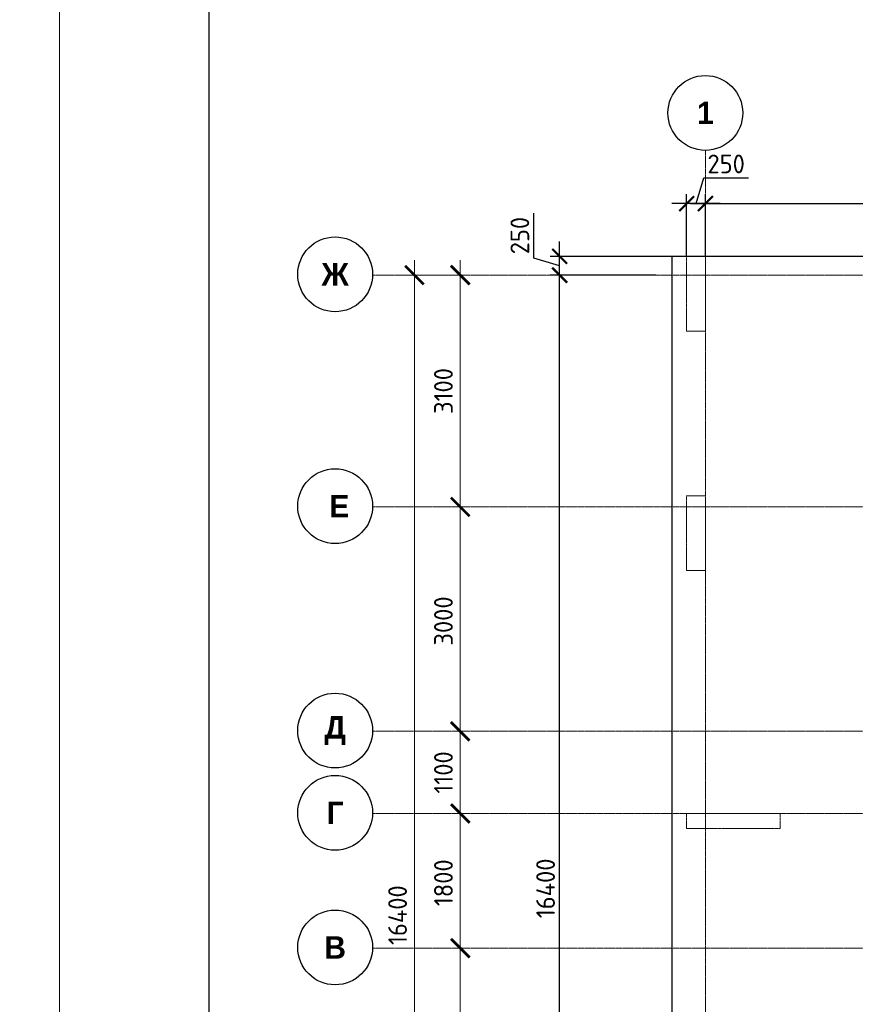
# Model space of a CAD drawing. Header units: millimetres. Extents: x -42044588 to 856694, y -806701 to 941911.
# Tile 915 of 1056: x -203730 to -192558, y -37700 to -24535. Entities that reach past the tile are written whole.
import ezdxf

# ---------------------------------------------------------------- set-up
doc = ezdxf.new("R2010")
doc.units = ezdxf.units.MM
for name, pattern in [('______5', [1100, 800, -100, 100, -100]), ('DASHED', [7, 5, -2, 0]), ('осевая', [50.8, 31.75, -6.35, 6.35, -6.35])]:
    doc.linetypes.add(name, pattern=pattern)
doc.layers.add('Колонна_ бетон', color=7, linetype='Continuous', lineweight=50, true_color=0xb4b496)
for name, color, linetype, lineweight in [('Оси', 40, '______5', 18), ('Перекрытие ж_бетон', 1, 'Continuous', 30), ('РАЗМЕРЫ', 1, 'Continuous', 9), ('ТОНКИЕ', 7, 'Continuous', 9)]:
    doc.layers.add(name, color=color, linetype=linetype, lineweight=lineweight)
doc.layers.add('ТОЛСТЫЕ_ОСНОВНЫЕ', color=6, linetype='Continuous')
doc.styles.add('Century Gothic', font='GOTHIC.TTF')
doc.styles.add('GOST-2.304_Type-B', font='GOST_Common.ttf')
doc.styles.add('ГОСТ', font='GOST_Common.ttf')
doc.dimstyles.new('СПДС', dxfattribs={"dimscale": 100, "dimtxt": 2.5, "dimasz": 2, "dimexe": 1.25, "dimexo": 0, "dimtad": 1, "dimdec": 0, "dimrnd": 5, "dimtxsty": 'GOST-2.304_Type-B', "dimblk": 'ARCHTICK', "dimcen": 2.5, "dimdle": 2, "dimclrd": 1, "dimclre": 1, "dimclrt": 1, "dimadec": 0, "dimazin": 2, "dimtfac": 0.75, "dimtdec": 0, "dimtmove": 1, "dimatfit": 3, "dimfxl": 0, "dimtolj": 1, "dimarcsym": 0})

# ---------------------------------------------------------------- blocks, each defined once
blk = doc.blocks.new('*U6686')
at = {"layer": 'ТОЛСТЫЕ_ОСНОВНЫЕ', "color": 6}
blk.add_lwpolyline([(20, 5), (886, 5), (886, 415), (20, 415)], close=True, dxfattribs=at)
at = {"layer": 'ТОНКИЕ'}
blk.add_lwpolyline([(0, 0), (891, 0), (891, 420), (0, 420)], close=True, dxfattribs=at)
blk = doc.blocks.new('_ArchTick')
at = {"color": 0, "linetype": 'ByBlock', "const_width": 0.15}
blk.add_lwpolyline([(-0.5, -0.5), (0.5, 0.5)], dxfattribs=at)
blk = doc.blocks.new('*D2181')
at = {"layer": 'DEFPOINTS', "color": 0, "transparency": 16777216}
for p in [(-147763, -26995), (-194563, -27700), (-147763, -44600)]:
    blk.add_point(p, dxfattribs=at)
at = {"layer": 'РАЗМЕРЫ', "color": 1, "lineweight": -2, "transparency": 16777216}
for p, q in [((-194563, -27700), (-194563, -26870)), ((-147763, -44600), (-147763, -26870)), ((-194763, -26995), (-147563, -26995))]:
    blk.add_line(p, q, dxfattribs=at)
at = {"layer": 'РАЗМЕРЫ', "color": 1, "lineweight": -2, "transparency": 16777216, "xscale": 200, "yscale": 200, "zscale": 200, "rotation": 180}
blk.add_blockref('_ArchTick', (-194563, -26995), dxfattribs=at)
at = {"layer": 'РАЗМЕРЫ', "color": 1, "lineweight": -2, "transparency": 16777216, "xscale": 200, "yscale": 200, "zscale": 200}
blk.add_blockref('_ArchTick', (-147763, -26995), dxfattribs=at)
at = {"layer": 'РАЗМЕРЫ', "color": 1, "lineweight": 0, "transparency": 16777216, "insert": (-171163, -26807), "char_height": 250, "attachment_point": 5, "style": 'GOST-2.304_Type-B'}
blk.add_mtext('\\A1;46800', dxfattribs=at)
blk = doc.blocks.new('*D2135')
at = {"layer": 'DEFPOINTS', "color": 0, "transparency": 16777216}
for p in [(-196511, -27950), (-195223, -27950), (-195433, -44350)]:
    blk.add_point(p, dxfattribs=at)
at = {"layer": 'РАЗМЕРЫ', "color": 1, "lineweight": -2, "transparency": 16777216}
for p, q in [((-196511, -44550), (-196511, -27750)), ((-195223, -27950), (-196636, -27950)), ((-195433, -44350), (-196636, -44350))]:
    blk.add_line(p, q, dxfattribs=at)
at = {"layer": 'РАЗМЕРЫ', "color": 1, "lineweight": -2, "transparency": 16777216, "xscale": 200, "yscale": 200, "zscale": 200}
for p, rotation in [((-196511, -27950), 90), ((-196511, -44350), 270)]:
    blk.add_blockref('_ArchTick', p, dxfattribs=dict(at, rotation=rotation))
at = {"layer": 'РАЗМЕРЫ', "color": 1, "lineweight": 0, "transparency": 16777216, "insert": (-196699, -36150), "char_height": 250, "attachment_point": 5, "rotation": 90, "style": 'GOST-2.304_Type-B'}
blk.add_mtext('\\A1;16400', dxfattribs=at)
blk = doc.blocks.new('*D2182')
at = {"layer": 'DEFPOINTS', "color": 0, "transparency": 16777216}
for p in [(-196511, -27700), (-194813, -27700), (-195223, -27950)]:
    blk.add_point(p, dxfattribs=at)
at = {"layer": 'РАЗМЕРЫ', "color": 1, "lineweight": -2, "transparency": 16777216}
for p, q in [((-196855, -27722), (-196855, -27122)), ((-196511, -28150), (-196511, -27500)), ((-196511, -27825), (-196855, -27722)), ((-194813, -27700), (-196636, -27700)), ((-195223, -27950), (-196636, -27950))]:
    blk.add_line(p, q, dxfattribs=at)
at = {"layer": 'РАЗМЕРЫ', "color": 1, "lineweight": -2, "transparency": 16777216, "xscale": 200, "yscale": 200, "zscale": 200}
for p, rotation in [((-196511, -27700), 90), ((-196511, -27950), 270)]:
    blk.add_blockref('_ArchTick', p, dxfattribs=dict(at, rotation=rotation))
at = {"layer": 'РАЗМЕРЫ', "color": 1, "lineweight": 0, "transparency": 16777216, "insert": (-197043, -27422), "char_height": 250, "attachment_point": 5, "rotation": 90, "style": 'GOST-2.304_Type-B'}
blk.add_mtext('\\A1;250', dxfattribs=at)
blk = doc.blocks.new('подложка стн 1-го этажа')
at = {"layer": 'Колонна_ бетон', "color": 252, "linetype": 'DASHED', "lineweight": 0, "ltscale": 0.5, "true_color": 0x939598, "transparency": 33554687}
for p, q in [((7794, 22162, -200), (7794, 23162, -200)), ((7794, 23162, -200), (7794, 23162, -200)), ((7794, 23162, -200), (8044, 23162, -560)), ((8044, 23162, -560), (8044, 23162, -560)), ((8044, 23162, -400), (8044, 22162, -400)), ((8044, 22162, -200), (7794, 22162, -200)), ((7794, 22162, -200), (7794, 22162, -200)), ((8044, 22162, -200), (8044, 22162, -200)), ((7794, 18712, -200), (7794, 18912, -200)), ((7794, 18912, -200), (7794, 18912, -200)), ((9044, 18912, -200), (7794, 18912, -200)), ((9044, 18912, -200), (9044, 18912, -200)), ((9044, 18712, -200), (9044, 18912, -200)), ((9044, 18712, -200), (7794, 18712, -200)), ((7794, 18712, -200), (7794, 18712, -200)), ((9044, 18712, -200), (9044, 18712, -200))]:
    blk.add_line(p, q, dxfattribs=at)
at = {"layer": 'Колонна_ бетон', "color": 252, "linetype": 'DASHED', "lineweight": 0, "ltscale": 0.5, "true_color": 0x939598, "transparency": 33554687, "elevation": -560}
blk.add_lwpolyline([(7794, 26362), (8044, 26362), (8044, 25362), (7794, 25362)], close=True, dxfattribs=at)
blk = doc.blocks.new('*D6688')
at = {"color": 1, "lineweight": 0, "transparency": 16777216}
for p, q in [((979756, -14893), (979756, 1907)), ((979756, 1707), (979881, 1707)), ((979756, -14693), (979881, -14693))]:
    blk.add_line(p, q, dxfattribs=at)
at = {"layer": 'DEFPOINTS', "color": 0, "transparency": 16777216}
for p in [(979756, 1707), (979756, 1707), (979756, -14693)]:
    blk.add_point(p, dxfattribs=at)
at = {"color": 1, "lineweight": 0, "transparency": 16777216, "xscale": 250, "yscale": 250, "zscale": 250}
for p, rotation in [((979756, 1707), 90), ((979756, -14693), 270)]:
    blk.add_blockref('_ArchTick', p, dxfattribs=dict(at, rotation=rotation))
at = {"color": 1, "lineweight": 0, "transparency": 16777216, "insert": (979531, -6851), "char_height": 250, "width": 104166.67, "attachment_point": 5, "rotation": 90, "style": 'GOST-2.304_Type-B'}
blk.add_mtext('\\A1;16400', dxfattribs=at)
blk = doc.blocks.new('NSY101')
at = {"color": 0, "linetype": 'ByBlock', "lineweight": -2}
blk.add_circle((0, 0), 50, dxfattribs=at)
blk = doc.blocks.new('СЛОЖНЫЙ_ОБЪЕКТ_25')
at = {"layer": 'Оси', "color": 16, "linetype": 'Continuous', "lineweight": 25, "transparency": 33554687, "xscale": 9.999999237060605, "yscale": 9.999999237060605, "zscale": 9.999999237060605}
blk.add_blockref('NSY101', (-12319, -12597), dxfattribs=at)
at = {"layer": 'Оси', "color": 16, "linetype": 'Continuous', "lineweight": 25, "transparency": 33554687, "insert": (-12319, -12597), "char_height": 300, "width": 390, "attachment_point": 5, "style": 'Century Gothic'}
blk.add_mtext('\\A1;{\\fCentury Gothic|i0|b1;\\H300.000000;\\W1.000000;\\C16;В}\\P', dxfattribs=at)
blk = doc.blocks.new('СЛОЖНЫЙ_ОБЪЕКТ_26')
at = {"layer": 'Оси', "color": 16, "linetype": 'Continuous', "lineweight": 25, "transparency": 33554687, "xscale": 9.999999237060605, "yscale": 9.999999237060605, "zscale": 9.999999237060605}
blk.add_blockref('NSY101', (-12319, -10797), dxfattribs=at)
at = {"layer": 'Оси', "color": 16, "linetype": 'Continuous', "lineweight": 25, "transparency": 33554687, "insert": (-12319, -10797), "char_height": 300, "width": 345, "attachment_point": 5, "style": 'Century Gothic'}
blk.add_mtext('\\A1;{\\fCentury Gothic|i0|b1;\\H300.000000;\\W1.000000;\\C16;Г}\\P', dxfattribs=at)
blk = doc.blocks.new('СЛОЖНЫЙ_ОБЪЕКТ_27')
at = {"layer": 'Оси', "color": 16, "linetype": 'Continuous', "lineweight": 25, "transparency": 33554687, "xscale": 9.999999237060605, "yscale": 9.999999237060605, "zscale": 9.999999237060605}
blk.add_blockref('NSY101', (-12319, -9697), dxfattribs=at)
at = {"layer": 'Оси', "color": 16, "linetype": 'Continuous', "lineweight": 25, "transparency": 33554687, "insert": (-12319, -9697), "char_height": 300, "width": 470, "attachment_point": 5, "style": 'Century Gothic'}
blk.add_mtext('\\A1;{\\fCentury Gothic|i0|b1;\\H300.000000;\\W1.000000;\\C16;Д}\\P', dxfattribs=at)
blk = doc.blocks.new('СЛОЖНЫЙ_ОБЪЕКТ_28')
at = {"layer": 'Оси', "color": 16, "linetype": 'Continuous', "lineweight": 25, "transparency": 33554687, "xscale": 9.999999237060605, "yscale": 9.999999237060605, "zscale": 9.999999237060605}
blk.add_blockref('NSY101', (-12319, -3597), dxfattribs=at)
at = {"layer": 'Оси', "color": 16, "linetype": 'Continuous', "lineweight": 25, "transparency": 33554687, "insert": (-12319, -3597), "char_height": 300, "width": 540, "attachment_point": 5, "style": 'Century Gothic'}
blk.add_mtext('\\A1;{\\fCentury Gothic|i0|b1;\\H300.000000;\\W1.000000;\\C16;Ж}\\P', dxfattribs=at)
blk = doc.blocks.new('СЛОЖНЫЙ_ОБЪЕКТ_43')
at = {"layer": 'Оси', "color": 16, "linetype": 'Continuous', "lineweight": 25, "transparency": 33554687, "xscale": 9.999999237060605, "yscale": 9.999999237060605, "zscale": 9.999999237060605}
blk.add_blockref('NSY101', (5133, -989), dxfattribs=at)
at = {"layer": 'Оси', "color": 16, "linetype": 'Continuous', "lineweight": 25, "transparency": 33554687, "insert": (5133, -989), "char_height": 300, "width": 385, "attachment_point": 5, "style": 'Century Gothic'}
blk.add_mtext('\\A1;{\\fCentury Gothic|i0|b1;\\H300.000000;\\W1.000000;\\C16;1}\\P', dxfattribs=at)
blk = doc.blocks.new('СЛОЖНЫЙ_ОБЪЕКТ_62')
at = {"layer": 'Оси', "color": 16, "linetype": 'Continuous', "lineweight": 25, "transparency": 33554687, "xscale": 9.999999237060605, "yscale": 9.999999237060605, "zscale": 9.999999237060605}
blk.add_blockref('NSY101', (-12319, -6697), dxfattribs=at)
at = {"layer": 'Оси', "color": 16, "linetype": 'Continuous', "lineweight": 25, "transparency": 33554687, "insert": (-12319, -6697), "char_height": 300, "width": 480, "attachment_point": 5, "style": 'Century Gothic'}
blk.add_mtext('\\A1;{\\fCentury Gothic|i0|b1;\\H300.000000;\\W1.000000;\\C16; Е}\\P', dxfattribs=at)
blk = doc.blocks.new('*D6691')
at = {"color": 1, "lineweight": 0, "transparency": 16777216}
for p, q in [((980369, -9993), (980369, -7093)), ((980369, -7293), (980494, -7293)), ((980369, -9793), (980494, -9793))]:
    blk.add_line(p, q, dxfattribs=at)
at = {"layer": 'DEFPOINTS', "color": 0, "transparency": 16777216}
for p in [(980369, -7293), (980369, -7293), (980369, -9793)]:
    blk.add_point(p, dxfattribs=at)
at = {"color": 1, "lineweight": 0, "transparency": 16777216, "xscale": 250, "yscale": 250, "zscale": 250}
for p, rotation in [((980369, -7293), 90), ((980369, -9793), 270)]:
    blk.add_blockref('_ArchTick', p, dxfattribs=dict(at, rotation=rotation))
at = {"color": 1, "lineweight": 0, "transparency": 16777216, "insert": (980144, -8568), "char_height": 250, "width": 83333.33, "attachment_point": 5, "rotation": 90, "style": 'GOST-2.304_Type-B'}
blk.add_mtext('\\A1;2500', dxfattribs=at)
blk = doc.blocks.new('*D6692')
at = {"color": 1, "lineweight": 0, "transparency": 16777216}
for p, q in [((980369, -7493), (980369, -5293)), ((980369, -5493), (980494, -5493)), ((980369, -7293), (980494, -7293))]:
    blk.add_line(p, q, dxfattribs=at)
at = {"layer": 'DEFPOINTS', "color": 0, "transparency": 16777216}
for p in [(980369, -5493), (980369, -5493), (980369, -7293)]:
    blk.add_point(p, dxfattribs=at)
at = {"color": 1, "lineweight": 0, "transparency": 16777216, "xscale": 250, "yscale": 250, "zscale": 250}
for p, rotation in [((980369, -5493), 90), ((980369, -7293), 270)]:
    blk.add_blockref('_ArchTick', p, dxfattribs=dict(at, rotation=rotation))
at = {"color": 1, "lineweight": 0, "transparency": 16777216, "insert": (980144, -6418), "char_height": 250, "width": 83333.33, "attachment_point": 5, "rotation": 90, "style": 'GOST-2.304_Type-B'}
blk.add_mtext('\\A1;1800', dxfattribs=at)
blk = doc.blocks.new('*D6693')
at = {"color": 1, "lineweight": 0, "transparency": 16777216}
for p, q in [((980369, -5693), (980369, -4193)), ((980369, -4393), (980494, -4393)), ((980369, -5493), (980494, -5493))]:
    blk.add_line(p, q, dxfattribs=at)
at = {"layer": 'DEFPOINTS', "color": 0, "transparency": 16777216}
for p in [(980369, -4393), (980369, -4393), (980369, -5493)]:
    blk.add_point(p, dxfattribs=at)
at = {"color": 1, "lineweight": 0, "transparency": 16777216, "xscale": 250, "yscale": 250, "zscale": 250}
for p, rotation in [((980369, -4393), 90), ((980369, -5493), 270)]:
    blk.add_blockref('_ArchTick', p, dxfattribs=dict(at, rotation=rotation))
at = {"color": 1, "lineweight": 0, "transparency": 16777216, "insert": (980144, -4943), "char_height": 250, "width": 83333.33, "attachment_point": 5, "rotation": 90, "style": 'GOST-2.304_Type-B'}
blk.add_mtext('\\A1;1100', dxfattribs=at)
blk = doc.blocks.new('*D6694')
at = {"color": 1, "lineweight": 0, "transparency": 16777216}
for p, q in [((980369, -4593), (980369, -1193)), ((980369, -1393), (980494, -1393)), ((980369, -4393), (980494, -4393))]:
    blk.add_line(p, q, dxfattribs=at)
at = {"layer": 'DEFPOINTS', "color": 0, "transparency": 16777216}
for p in [(980369, -1393), (980369, -1393), (980369, -4393)]:
    blk.add_point(p, dxfattribs=at)
at = {"color": 1, "lineweight": 0, "transparency": 16777216, "xscale": 250, "yscale": 250, "zscale": 250}
for p, rotation in [((980369, -1393), 90), ((980369, -4393), 270)]:
    blk.add_blockref('_ArchTick', p, dxfattribs=dict(at, rotation=rotation))
at = {"color": 1, "lineweight": 0, "transparency": 16777216, "insert": (980144, -2918), "char_height": 250, "width": 83333.33, "attachment_point": 5, "rotation": 90, "style": 'GOST-2.304_Type-B'}
blk.add_mtext('\\A1;3000', dxfattribs=at)
blk = doc.blocks.new('*D6695')
at = {"color": 1, "lineweight": 0, "transparency": 16777216}
for p, q in [((980369, -1593), (980369, 1907)), ((979945, 1707), (980494, 1707)), ((980369, -1393), (980494, -1393))]:
    blk.add_line(p, q, dxfattribs=at)
at = {"layer": 'DEFPOINTS', "color": 0, "transparency": 16777216}
for p in [(979945, 1707), (980369, 1707), (980369, -1393)]:
    blk.add_point(p, dxfattribs=at)
at = {"color": 1, "lineweight": 0, "transparency": 16777216, "xscale": 250, "yscale": 250, "zscale": 250}
for p, rotation in [((980369, 1707), 90), ((980369, -1393), 270)]:
    blk.add_blockref('_ArchTick', p, dxfattribs=dict(at, rotation=rotation))
at = {"color": 1, "lineweight": 0, "transparency": 16777216, "insert": (980144, 157), "char_height": 250, "width": 83333.33, "attachment_point": 5, "rotation": 90, "style": 'GOST-2.304_Type-B'}
blk.add_mtext('\\A1;3100', dxfattribs=at)
blk = doc.blocks.new('*D4662')
at = {"layer": 'DEFPOINTS', "color": 0, "transparency": 16777216}
for p in [(-194813, -26995), (-194813, -27700, 160), (-194563, -27700)]:
    blk.add_point(p, dxfattribs=at)
at = {"layer": 'РАЗМЕРЫ', "color": 1, "lineweight": -2, "transparency": 16777216}
for p, q in [((-194688, -26995), (-194585, -26651)), ((-194585, -26651), (-193985, -26651)), ((-194813, -27700), (-194813, -26870)), ((-194563, -27700), (-194563, -26870)), ((-194363, -26995), (-195013, -26995))]:
    blk.add_line(p, q, dxfattribs=at)
at = {"layer": 'РАЗМЕРЫ', "color": 1, "lineweight": -2, "transparency": 16777216, "xscale": 200, "yscale": 200, "zscale": 200, "rotation": 180}
blk.add_blockref('_ArchTick', (-194813, -26995), dxfattribs=at)
at = {"layer": 'РАЗМЕРЫ', "color": 1, "lineweight": -2, "transparency": 16777216, "xscale": 200, "yscale": 200, "zscale": 200}
blk.add_blockref('_ArchTick', (-194563, -26995), dxfattribs=at)
at = {"layer": 'РАЗМЕРЫ', "color": 1, "lineweight": 0, "transparency": 16777216, "insert": (-194285, -26464), "char_height": 250, "attachment_point": 5, "style": 'GOST-2.304_Type-B'}
blk.add_mtext('\\A1;250', dxfattribs=at)
blk = doc.blocks.new('оси2')
at = {"layer": 'Оси', "color": 16, "linetype": 'осевая', "lineweight": 0, "ltscale": 0.25, "transparency": 33554687}
for p, q in [((983645.5, 3375.3), (983645.8, -19317.6)), ((979200, 1707.1), (1032582.1, 1707.1)), ((979200, -1392.9), (1032582.1, -1392.9)), ((979200, -4392.9), (1032582.1, -4392.9)), ((979200, -5492.9), (1032582.1, -5492.9)), ((979200, -7292.9), (1032582.1, -7292.9))]:
    blk.add_line(p, q, dxfattribs=at)
at = {"layer": 'Оси', "color": 16, "linetype": 'Continuous', "lineweight": 25, "transparency": 33554687}
for name, p in [('СЛОЖНЫЙ_ОБЪЕКТ_43', (978512.5, 4863.9)), ('СЛОЖНЫЙ_ОБЪЕКТ_28', (991015, 5314)), ('СЛОЖНЫЙ_ОБЪЕКТ_62', (991015, 5314)), ('СЛОЖНЫЙ_ОБЪЕКТ_27', (991015, 5314)), ('СЛОЖНЫЙ_ОБЪЕКТ_26', (991015, 5314)), ('СЛОЖНЫЙ_ОБЪЕКТ_25', (991015, 5314))]:
    blk.add_blockref(name, p, dxfattribs=at)
at = {"lineweight": 0}
for base, p1, p2, picture, middle in [((979756.2, 1707.1), (979756.2, -14692.9), (979756.2, 1707.1), '*D6688', (979756.2, -6851.5)), ((980368.8, 1707.1), (980368.8, -1392.9), (979945.2, 1707.1), '*D6695', (980368.8, 157.1)), ((980368.8, -1392.9), (980368.8, -4392.9), (980368.8, -1392.9), '*D6694', (980368.8, -2918)), ((980368.8, -4392.9), (980368.8, -5492.9), (980368.8, -4392.9), '*D6693', (980368.8, -4942.9)), ((980368.8, -5492.9), (980368.8, -7292.9), (980368.8, -5492.9), '*D6692', (980368.8, -6418)), ((980368.8, -7292.9), (980368.8, -9792.9), (980368.8, -7292.9), '*D6691', (980368.8, -8568))]:
    dim = blk.add_linear_dim(base=base, p1=p1, p2=p2, angle=90, dimstyle='СПДС', override={"dimgap": 1, "dimlwd": 0, "dimlwe": 0}, dxfattribs=at)
    dim.commit()
    dim.dimension.update_dxf_attribs({"geometry": picture, "text_midpoint": middle, "dimtype": 160})

msp = doc.modelspace()

# ---------------------------------------------------------------- linework, layer by layer
at = {"layer": 'Перекрытие ж_бетон', "elevation": 320}
msp.add_lwpolyline([(-194813.018, -44600.015), (-190713.018, -44600.02), (-190713.018, -44850.015), (-153913.018, -44850.015), (-153913.018, -44600.015), (-147513.018, -44600.015), (-147513.017, -27700.016), (-195012.889, -27700.016), (-195013.018, -41700.015), (-194813.018, -41700.015), (-194813.021, -44600.015)], dxfattribs=at)

# ---------------------------------------------------------------- block references
at = {"xscale": 100, "yscale": 100, "zscale": 100}
msp.add_blockref('*U6686', (-203199.263, -61874.649), dxfattribs=at)
msp.add_blockref('подложка стн 1-го этажа', (-202606.941, -54061.81, 720))
at = {"layer": 'РАЗМЕРЫ'}
msp.add_blockref('оси2', (-1178208.582, -29657.134), dxfattribs=at)

# ---------------------------------------------------------------- texts
note = msp.add_mtext_dynamic_manual_height_columns('\\pi1250;{\\H1.5152x;Общие указания :\\P}1.^IНастоящий подраздел разработан в составе рабочей документации на строительство объекта {\\H2.4344x; }"Строительство жилого комплекса со встроенными помещениями общественного-делового и коммерческого {\\H1.3552x; }назначения по адресу: г. Чита, ул. 1-я Коллективная. Жилой дом со встроенными помещениями {\\H1.71569x; }общественно-делового и коммерческого назначения на первом этаже здания (поз. 3.1)" Решения рабочей {\\H1.69543x; }Документации разработаны на основании:{\\H1.68902x; }\\P-^Iзадания на проектирование, выданного заказчиком;{\\H1.60366x; }\\P-^Iрешений стадии "Проектная Документация (проект №24-04-КР.1)"{\\H1.73211x; }\\Pразработанных ООО "Комплексная проектно-сопроводительная компания", утвержденных заказчиком;{\\H1.6768x; }\\PВ соответствии с требованиями нормативных документов:{\\H1.60773x; }\\P-^IФЗ №184 "О техническом регулировании";{\\H1.63076x; }\\P-^IФЗ №123 "Технический регламент о требованиях пожарной безопасности";{\\H1.62308x; }\\P-^IСП 20.13330.2016 "Нагрузки и воздействия",{\\H1.62564x; }\\P-^IСП 63.13330.2018 "Бетонные и железобетонные конструкции. Основные положения".{\\H1.62479x; }\\P-^IСП 22.13330.2016 "Основания зданий и сооружений";{\\H1.62507x; }\\P-^IСП 45.13330.2017 "Земляные сооружения, основания и фундаменты".{\\H1.62498x; }\\P2.^IПри работах по устройству монолитных конструкций руководствоваться СП 70.13330.2012 {\\H1.62501x; }"Несущие и ограждающие конструкции".{\\H1.625x; }\\P3.^IЗа относительную отметку 0,000 принята отметка чистого пола первого этажа, {\\H1.625x; }соответствующая абсолютной отметке 648,00 в Балтийской системе высот.{\\H1.625x; }\\P4.^IПеречень видов работ, Зля которых необходимо составлять акты освидетельствования скрытых {\\H1.625x; }работ: {\\H1.625x; }\\PБетонные и железобетонные конструкции монолитные:{\\H1.625x; }\\Pармирование; защитные слои,- анкеровка арматуры; установка закладных деталей.{\\H1.625x; }\\PМонтаж сборных железобетонных и бетонных конструкций:{\\H1.625x; }\\Pсварка и антикоррозионное покрыт при отсутствии актов освиветельствования превшествующих {\\H1.625x; }скрытых работ во всех случаях.{\\H1.625x; }\\P1. Железобетонные конструкции разработаны в соответствии СП 22.13330.2016 "Основания зданий и {\\H1.62576x; }сооружений", СП 63.13330.2018 "Бетонные и железобетонные конструкции. Общие положения".{\\H1.62541x; }\\P2. Несущие конструкции здания рассчитаны и запроектированы для данных геологических условий. {\\H1.62486x; }\\P3. Арматура класса А240 и А500С по ГОСТ Р 34028-2016, материал монолитных конструкций ниже нуля - {\\H1.62505x; }бетон тяжелый класса В25 по ГОСТ 26633-2015.{\\H1.62498x; }\\P4. Работы по бетонированию монолитных конструкций вести в соответствии со СП 70.13330.2012 {\\H1.62501x; }"Несущие и ограждающие конструкции".{\\H1.625x; }\\P5. Все строительно-монтажные работы необходимо выполнять в соответствии со СНиП 12-03-2001 {\\H1.625x; }"Безопасность труда в строительстве. Часть 1. Общие требования.", Безопасность труда в строительстве. {\\H1.625x; }Часть 2. Строительное производство". Строительство здания должно производиться в соответствии с {\\H1.625x; }проектом производства работ (ППР).{\\H1.725x; }\\PПри отсутствии ППР производство строительно-монтажных работ запрещается.{\\H1.67917x; }\\P6. Бетон конструкции должны удовлетворять требованиям ГОСТ 26633-2015, ГОСТ 25192-2012.{\\H1.60694x; }\\P7. Бетон следует укладывать в бетонные конструкции горизонтальными слоями одинаковой толщины {\\H1.63102x; }без разрывов, с последовательным направлением укладки в одну сторону во всех слоях.{\\H1.62299x; }\\P8. В начальный период твердения бетон необходимо защищать от попадания атмосферных осадков или {\\H1.62567x; }потерь влаги.{\\H1.62478x; }\\P9. При перерывах в бетонировании устраивать рабочие швы бетонирования. Места рабочих швов {\\H1.62507x; }бетонирования разработать в ППР и согласовать с авторским надзором. С поверхности рабочих швов удалить {\\H1.62498x; }цементную плёнку металлическими щётками с последующей поливкой водой. В рабочем шве устанавливать {\\H1.62501x; }вертикальные сетки из проволоки ячейкой 50x50мм. Поверхность рабочих швов должна быть перпендикулярна {\\H1.625x; }поверхности плиты. При возобновлении бетонирования в шов установить гидроизоляционную прокладку {\\H1.625x; }"Пенебар". {\\H1.625x; }\\P10. Арматурные изделия изготавливать в соответствии с ГОСТ Р 57997-2017, ГОСТ 5264-80, ГОСТ {\\H1.625x; }14098-2014.{\\H1.625x; }\\P11. Плоские сетки и каркасы изготавливать с помощью контактной точечной сварки (кроме оговоренных {\\H1.725x; }случаев).{\\H1.77917x; }\\P12. Расчётные сопротивления сборных соединений и материалы для сборки принимать по табл. Г1, Г2 СП {\\H1.66111x; }52-101-2003.{\\H1.61296x; }\\P13. Стыки арматурных стержней должны иметь длину перепуска (нахлёстка) не менее указанной в {\\H1.72901x; }проекте. В неоговоренных случаях длину стыка рабочей арматуры внахлёстку без сварки принимать по п.8.3.27 {\\H1.67783x; }СП 52-101-2003. {\\H1.60739x; }\\P14. Толщина защитного слоя бетона для рабочей арматуры должна соответствовать значениям, {\\H1.63087x; }указанным в проекте. {\\H1.62304x; }\\PВ неоговоренных случаях принимать не менее 25мм.{\\H1.62565x; }\\P15. Уход за свежеуложенным бетоном начинать сразу после укладки бетонной смеси и осуществлять до {\\H1.62478x; }', width=17417.39614, gutter_width=3176.993, heights=[39809.277, 0], dxfattribs=dict(insert=(-251206.711, -20437.285), char_height=250, attachment_point=1, style='ГОСТ'))
for column, words in zip(note.columns.linked_columns, ['достижения прочности бетона не менее 70% от проектной.\\P\\pi1250;16. Распалубку плит  осуществлять по достижении прочности бетона не менее 80% от проектной.{\\H1.83475x; }\\P17. Два крайних арматурных стержня, расположенных по контуру плиты, привязать ко всем стержням в {\\H1.55574x; }местах пересечений.{\\H1.64809x; }\\P18. В процессе производства работ предусмотреть мероприятия по противопожарной защите и {\\H1.6173x; }контролю за выполнением правил пожарной безопасности на всех этапах строительства.{\\H1.62757x; }\\P19. Все работы Выполнять по проекту производства работ (ППР), согласованному с организациями, {\\H1.72414x; }ответственными за эксплуатацию существующих инженерных сетей и дорог на существующей площадке.{\\H1.67945x; }\\P20. Проект рассчитан на производство работ в период положительных температур. В случае {\\H1.60685x; }выполнения работ при отрицательных температурах необходимо выполнять требования СНиП часть 3 по {\\H1.63105x; }производству работ и ППР.{\\H1.62298x; }\\P21. При минимальной температуре воздуха до минус 15°С допускается:{\\H1.62567x; }\\P - выдерживание бетона в конструкции методом термоса, при предварительном разогреве бетонной {\\H1.62478x; }смеси, {\\H1.62507x; }\\P -форсированный электроразогрев бетона в конструкции с повторным уплотнением.{\\H1.62498x; }\\PПри минимальной температуре воздуха до минус 25°С допускается:{\\H1.62501x; }\\P -обогрев бетона в греющей опалубке с помощью низкотемпературных электронагревателей,{\\H1.625x; }\\P -электродный сквозной прогреб бетона,{\\H1.625x; }\\P -электрообогрев с помощью греющего провода.{\\H1.625x; }']):
    column.text = words

# ---------------------------------------------------------------- dimensions: what is measured, and where the dimension line sits
at = {"layer": 'РАЗМЕРЫ', "lineweight": 0}
dim = msp.add_linear_dim(base=(-194812.889, -26994.779), p1=(-194563.024, -27700.016), p2=(-194812.889, -27700.016, 160), dimstyle='СПДС', dxfattribs=at)
dim.commit()
dim.dimension.update_dxf_attribs({"geometry": '*D4662', "text_midpoint": (-194522.332, -26463.529)})
dim = msp.add_linear_dim(base=(-147763.178, -26994.779), p1=(-194563.024, -27700.016), p2=(-147763.178, -44600.016), dimstyle='СПДС', override={"dimrnd": 5}, dxfattribs=at)
dim.commit()
dim.dimension.update_dxf_attribs({"geometry": '*D2181', "text_midpoint": (-171163.101, -26807.279)})
for base, p1, p2, picture, middle in [((-196511.461, -27700.016), (-195222.885, -27950.015), (-194812.925, -27700.016), '*D2182', (-197042.711, -27659.39)), ((-196511.461, -27950.015), (-195432.791, -44350.015), (-195222.885, -27950.015), '*D2135', (-196698.961, -36150.015))]:
    dim = msp.add_linear_dim(base=base, p1=p1, p2=p2, angle=90, dimstyle='СПДС', override={"dimrnd": 5}, dxfattribs=at)
    dim.commit()
    dim.dimension.update_dxf_attribs({"geometry": picture, "text_midpoint": middle})

doc.saveas('drawing.dxf')
